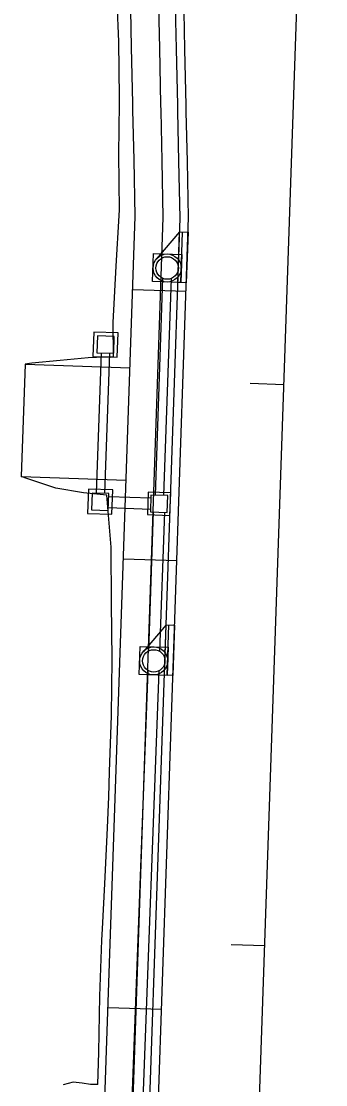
# Model space of a CAD drawing. Extents: x 979959 to 994833, y 1835619 to 1845316.
# Drawn here: x 992459.3 to 992513.5, y 1843528.8 to 1843718.2 of the extents above; entities that cross this region are included whole.
import ezdxf

# ---------------------------------------------------------------- set-up
doc = ezdxf.new("R2010")
doc.units = 0
for name, color, linetype in [('R_Drainage', 7, 'Continuous'), ('R_Horz Alg', 7, 'Continuous'), ('R_Horz Alg Stationing', 7, 'Continuous'), ('R_Proposed Const Limits', 7, 'Continuous'), ('R_Proposed Road', 7, 'Continuous')]:
    doc.layers.add(name, color=color, linetype=linetype)

msp = doc.modelspace()

# ---------------------------------------------------------------- linework, layer by layer
at = {"layer": 'R_Drainage'}
for p, q in [((992487.49, 1843680.7), (992483.37, 1843675.9)), ((992487.68, 1843671.68), (992487.99, 1843680.68)), ((992482.69, 1843671.86), (992482.86, 1843676.85)), ((992484.46, 1843672.44), (992483.14, 1843633.82)), ((992485.96, 1843672.39), (992484.63, 1843633.76)), ((992473.5, 1843659.16), (992472.64, 1843634.18)), ((992475, 1843659.11), (992474.14, 1843634.12)), ((992474.88, 1843633.6), (992482.37, 1843633.34)), ((992474.81, 1843631.6), (992482.3, 1843631.34)), ((992482.78, 1843630.83), (992481.94, 1843606.07)), ((992484.78, 1843630.76), (992483.93, 1843606)), ((992485.1, 1843610.73), (992480.98, 1843605.93)), ((992485.29, 1843601.72), (992485.6, 1843610.71)), ((992480.29, 1843601.89), (992480.46, 1843606.89)), ((992481.81, 1843602.61), (992475.81, 1843441.75)), ((992483.81, 1843602.53), (992477.81, 1843441.67))]:
    msp.add_line(p, q, dxfattribs=at)
for points in [[(992487.18, 1843671.7), (992487.49, 1843680.7), (992488.99, 1843680.64), (992488.68, 1843671.65)], [(992482.69, 1843671.86), (992482.86, 1843676.85), (992487.86, 1843676.68), (992487.68, 1843671.68)], [(992472.21, 1843662.87), (992472.06, 1843658.54), (992476.39, 1843658.39), (992476.54, 1843662.73)], [(992472.85, 1843662.19), (992472.75, 1843659.19), (992475.75, 1843659.08), (992475.85, 1843662.08)], [(992471.25, 1843634.89), (992471.1, 1843630.56), (992475.43, 1843630.41), (992475.58, 1843634.74)], [(992471.89, 1843634.2), (992471.79, 1843631.2), (992474.79, 1843631.1), (992474.89, 1843634.1)], [(992485.76, 1843630.22), (992485.9, 1843634.22), (992481.9, 1843634.36), (992481.77, 1843630.36)], [(992485.28, 1843630.74), (992485.38, 1843633.74), (992482.39, 1843633.84), (992482.28, 1843630.84)], [(992484.79, 1843601.74), (992485.1, 1843610.73), (992486.6, 1843610.68), (992486.29, 1843601.68)], [(992480.29, 1843601.89), (992480.46, 1843606.89), (992485.46, 1843606.72), (992485.29, 1843601.72)]]:
    msp.add_lwpolyline(points, close=True, dxfattribs=at)
for centre, radius in [((992485.27, 1843674.27), 2.5), ((992485.27, 1843674.27), 2.5), ((992485.27, 1843674.27), 2), ((992485.27, 1843674.27), 2), ((992482.88, 1843604.3), 2.5), ((992482.88, 1843604.3), 2.5), ((992482.88, 1843604.3), 2), ((992482.88, 1843604.3), 2)]:
    msp.add_circle(centre, radius, dxfattribs=at)
at = {"layer": 'R_Horz Alg'}
msp.add_line((992476.02, 1842777.04), (992513.51, 1843870.41), dxfattribs=at)
at = {"layer": 'R_Horz Alg Stationing'}
for points in [[(992500.08, 1843653.74), (992506.08, 1843653.54)], [(992496.65, 1843553.8), (992502.65, 1843553.6)]]:
    msp.add_lwpolyline(points, dxfattribs=at)
at = {"layer": 'R_Proposed Const Limits'}
for points in [[(992476.75, 1843683.59), (992476.74, 1843683.7), (992476.76, 1843684.56), (992476.65, 1843694.57), (992476.79, 1843703.57), (992476.8, 1843704.57), (992476.64, 1843714.58), (992476.38, 1843721.6), (992476.27, 1843724.6), (992476.07, 1843730.94), (992476.15, 1843734.61), (992476.78, 1843744.6), (992475.61, 1843754.64), (992474.71, 1843764.68), (992474.81, 1843774.68), (992475.6, 1843784.66), (992475.91, 1843794.66), (992475.73, 1843804.67), (992475.74, 1843814.67), (992475.77, 1843816.07)], [(992475.69, 1843658.45), (992475.67, 1843664.59), (992476.21, 1843674.58), (992476.75, 1843683.59)], [(992475.69, 1843658.45), (992471.22, 1843658.26), (992466.2, 1843657.81), (992461.18, 1843657.31), (992459.98, 1843657.12)], [(992474.53, 1843633.79), (992470.39, 1843634.26), (992465.42, 1843635.04), (992460.47, 1843636.71), (992459.29, 1843637.13)], [(992472.9, 1843528.84), (992473.1, 1843534.6), (992473.28, 1843544.6), (992473.65, 1843554.59), (992473.75, 1843556.6), (992474.16, 1843564.58), (992474.67, 1843574.57), (992474.86, 1843580.08), (992475.02, 1843584.56), (992475.37, 1843594.56), (992475.48, 1843604.56), (992475.35, 1843614.57), (992475.29, 1843624.58), (992474.53, 1843633.79)], [(992471.61, 1843528.87), (992470.12, 1843529.11), (992468.53, 1843529.29), (992466.78, 1843528.81)], [(992472.9, 1843528.84), (992471.61, 1843528.87)]]:
    msp.add_lwpolyline(points, dxfattribs=at)
at = {"layer": 'R_Proposed Road'}
for p, q in [((992471.17, 1843437.97), (992479.58, 1843683.42)), ((992476.08, 1843435.17), (992484.58, 1843683.25)), ((992479.19, 1843438.47), (992487.58, 1843683.15)), ((992480.69, 1843438.42), (992489.09, 1843683.28)), ((992479.14, 1843670.47), (992488.63, 1843670.15)), ((992459.98, 1843657.12), (992459.29, 1843637.13)), ((992459.98, 1843657.12), (992478.66, 1843656.48)), ((992459.29, 1843637.13), (992477.98, 1843636.49)), ((992477.5, 1843622.5), (992486.99, 1843622.17)), ((992484.25, 1843542.22), (992474.75, 1843542.55))]:
    msp.add_line(p, q, dxfattribs=at)
for points in [[(992479.58, 1843683.42), (992479.37, 1843693.54), (992479.18, 1843702.4), (992479.15, 1843703.55), (992478.94, 1843713.57), (992478.73, 1843723.58), (992478.51, 1843733.59), (992478.3, 1843743.61), (992478.09, 1843753.62), (992477.87, 1843763.63), (992477.66, 1843773.65), (992477.44, 1843783.66), (992477.23, 1843793.67), (992477.02, 1843803.68), (992476.87, 1843810.69), (992476.97, 1843813.69), (992477.05, 1843816.05), (992477.05, 1843816.05)], [(992484.58, 1843683.25), (992484.37, 1843693.37), (992484.18, 1843702.23), (992484.15, 1843703.38), (992483.94, 1843713.4), (992483.72, 1843723.41), (992483.51, 1843733.42), (992483.3, 1843743.43), (992483.08, 1843753.45), (992482.87, 1843763.46), (992482.65, 1843773.47), (992482.44, 1843783.49), (992482.23, 1843793.5), (992482.01, 1843803.51), (992481.86, 1843810.52), (992481.97, 1843813.52), (992482.05, 1843815.88)], [(992487.58, 1843683.15), (992487.36, 1843693.27), (992487.17, 1843702.13), (992487.15, 1843703.28), (992486.94, 1843713.29), (992486.72, 1843723.31), (992486.51, 1843733.32), (992486.29, 1843743.33), (992486.08, 1843753.35), (992485.87, 1843763.36), (992485.65, 1843773.37), (992485.44, 1843783.39), (992485.23, 1843793.4), (992485.01, 1843803.41), (992484.86, 1843810.42), (992484.96, 1843813.42), (992485.04, 1843815.78), (992485.04, 1843815.78)], [(992489.09, 1843683.28), (992488.87, 1843693.22), (992488.68, 1843702.08), (992488.66, 1843703.23), (992488.45, 1843713.24), (992488.23, 1843723.25), (992488.02, 1843733.27), (992487.8, 1843743.28), (992487.59, 1843753.29), (992487.38, 1843763.31), (992487.16, 1843773.32), (992486.95, 1843783.33), (992486.73, 1843793.35), (992486.52, 1843803.36), (992486.37, 1843810.37)]]:
    msp.add_lwpolyline(points, dxfattribs=at)

doc.saveas('drawing.dxf')
